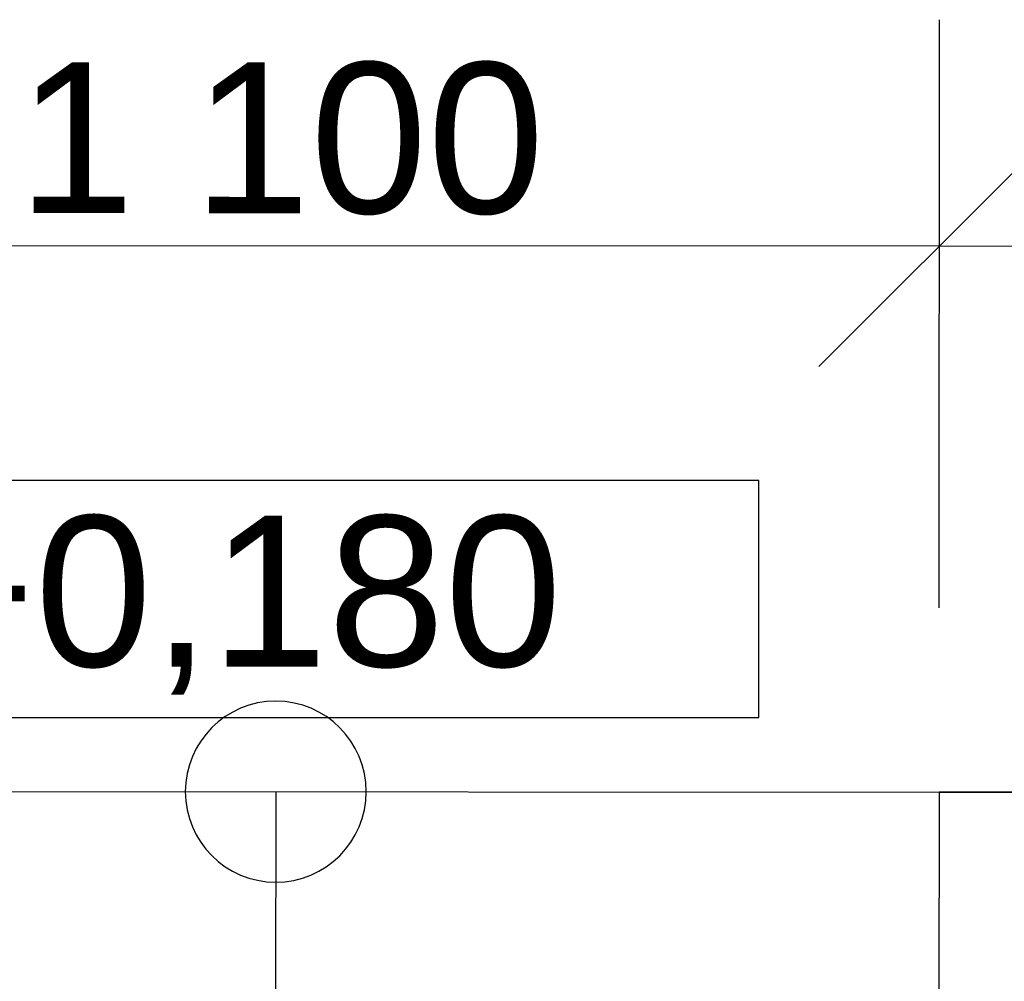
# Model space of a CAD drawing. Header units: millimetres. Extents: x -28761 to 4793, y -4271 to 20239.
# Tile 257 of 268: x 178 to 994, y 14057 to 14854. Entities that reach past the tile are written whole.
import ezdxf

# ---------------------------------------------------------------- set-up
doc = ezdxf.new("R2010")
doc.units = ezdxf.units.MM
doc.header["$MEASUREMENT"] = 0
for name, color, linetype in [('5._POHLED ZÁPADNÍ_1_Anotace - SP', 7, 'Continuous'), ('5._POHLED ZÁPADNÍ_1_Kóty - SP', 7, 'Continuous'), ('5._POHLED ZÁPADNÍ_1_Nové_Anotace - SP', 7, 'Continuous'), ('5._POHLED ZÁPADNÍ_1_Nové_Konstrukce - nenosné', 7, 'Continuous'), ('5._POHLED ZÁPADNÍ_1_Nové_Kóty - SP', 7, 'Continuous'), ('5._POHLED ZÁPADNÍ_1_TZB - VZT', 7, 'Continuous')]:
    doc.layers.add(name, color=color, linetype=linetype)
doc.styles.add('GENEROVANÝ_STYL_1', font='txt')
doc.styles.add('GENEROVANÝ_STYL_2', font='txt')

msp = doc.modelspace()

# ---------------------------------------------------------------- linework, layer by layer
at = {"layer": '5._POHLED ZÁPADNÍ_1_Nové_Anotace - SP', "color": 1, "linetype": 'Continuous', "lineweight": 25}
for p, q in [((790.64, 14472.08), (-74.77, 14472.08)), ((790.64, 14275.65), (790.64, 14472.08)), ((-74.77, 14275.65), (790.64, 14275.65))]:
    msp.add_line(p, q, dxfattribs=at)
at = {"layer": '5._POHLED ZÁPADNÍ_1_Nové_Konstrukce - nenosné', "color": 1, "linetype": 'Continuous', "lineweight": 25}
for p, q in [((-159.84, 14214.63), (940.16, 14213.95)), ((390.16, 14214.29), (388.31, 11214.29)), ((940.16, 14213.95), (938.31, 11213.95))]:
    msp.add_line(p, q, dxfattribs=at)
at = {"layer": '5._POHLED ZÁPADNÍ_1_Nové_Konstrukce - nenosné', "color": 1, "linetype": 'Continuous', "lineweight": 25, "flags": 128}
msp.add_lwpolyline([(390.11, 14139.29, 1), (390.21, 14289.29, 1)], format="xyb", close=True, dxfattribs=at)
at = {"layer": '5._POHLED ZÁPADNÍ_1_Nové_Kóty - SP', "color": 1, "linetype": 'Continuous', "lineweight": 25}
for p, q in [((940.25, 14366.53), (940.55, 14854.03)), ((840.38, 14566.59), (1040.5, 14766.47)), ((-161.07, 14667.21), (940.44, 14666.53)), ((940.44, 14666.53), (1090.44, 14666.43))]:
    msp.add_line(p, q, dxfattribs=at)
at = {"layer": '5._POHLED ZÁPADNÍ_1_TZB - VZT', "color": 7, "linetype": 'Continuous', "lineweight": 35}
msp.add_line((940.16, 14213.95), (4793.39, 14213.95), dxfattribs=at)

# ---------------------------------------------------------------- texts
at = {"layer": '5._POHLED ZÁPADNÍ_1_Anotace - SP', "color": 1, "linetype": 'Continuous', "lineweight": 25, "insert": (357.94, 14368.88), "char_height": 125, "attachment_point": 5, "style": 'GENEROVANÝ_STYL_1'}
msp.add_mtext('\\A1;{\\pqc;\\fArial|b0|i0|c238|p38;+0,1\\fArial|b0|i0|c238|p38;80}', dxfattribs=at)
at = {"layer": '5._POHLED ZÁPADNÍ_1_Kóty - SP', "color": 1, "linetype": 'Continuous', "lineweight": 25, "insert": (175.98, 14692), "char_height": 125, "width": 427.4287, "attachment_point": 7, "rotation": 359.96462, "style": 'GENEROVANÝ_STYL_2'}
msp.add_mtext('\\A1;{\\pql;\\fArial|b0|i0|c0|p38;1 100}', dxfattribs=at)

doc.saveas('drawing.dxf')
